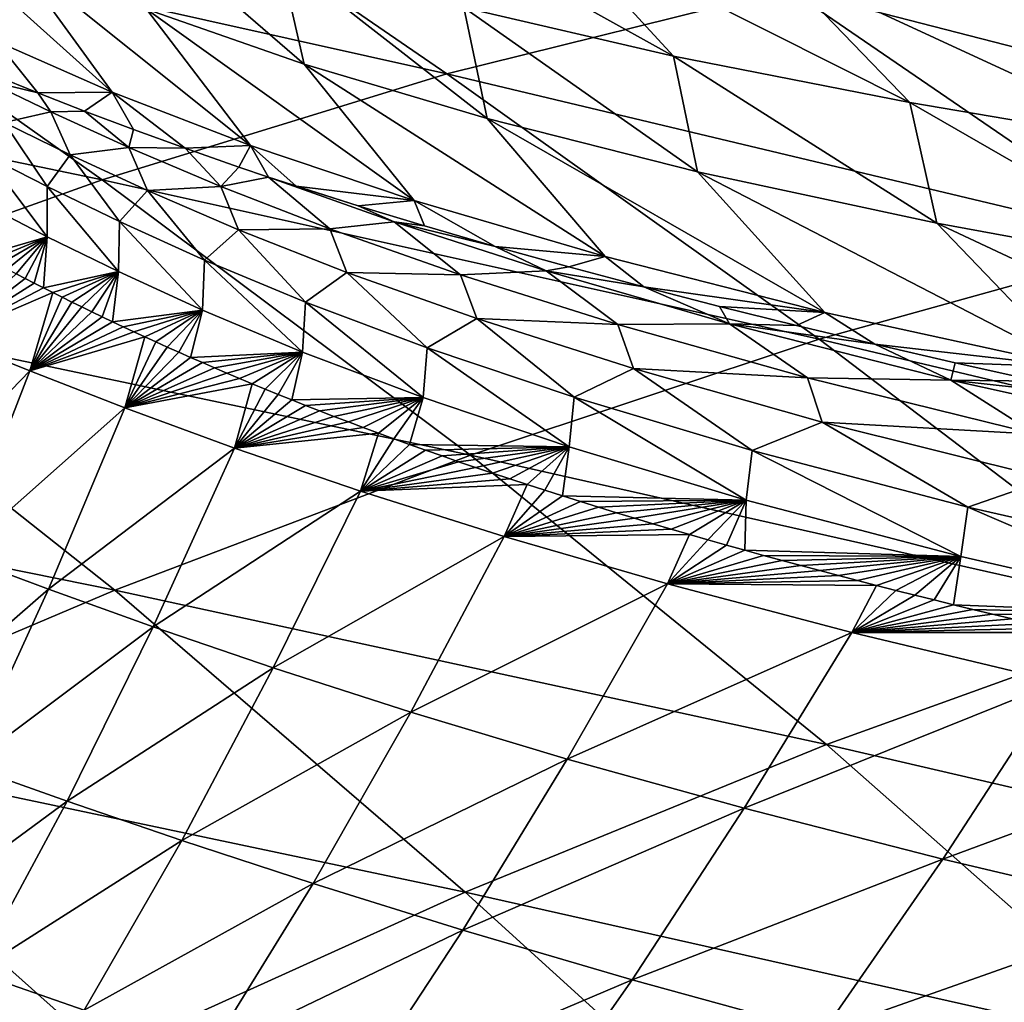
# Model space of a CAD drawing. Header units: metres. Extents: x -90 to 304, y -90 to 74.
# Tile 445 of 570: x 256.4 to 260.66, y 28.39 to 32.64. Entities that reach past the tile are written whole.
import ezdxf

# ---------------------------------------------------------------- set-up
doc = ezdxf.new("R2010")
doc.units = ezdxf.units.M
doc.layers.add('solid_21662050_350', color=7, linetype='CONTINUOUS')

msp = doc.modelspace()

# ---------------------------------------------------------------- linework, layer by layer
at = {"layer": 'solid_21662050_350'}
for points in [[(256.624573, 33.51952, 144.869492), (255.137238, 33.097023, 148.42337), (258.248627, 32.403126, 149.516922)], [(259.725464, 32.770447, 145.968475), (256.624573, 33.51952, 144.869492), (258.248627, 32.403126, 149.516922)], [(261.907654, 32.51458, 121.533318), (259.865326, 33.317924, 119.660309), (260.935669, 33.146633, 121.411659)], [(261.907654, 32.51458, 121.533318), (260.754364, 32.691769, 119.811539), (259.865326, 33.317924, 119.660309)], [(259.228333, 32.478851, 115.681511), (257.817352, 33.264442, 113.725601), (258.692963, 33.06303, 115.941826)], [(259.228333, 32.478851, 115.681511), (258.322357, 32.68972, 113.42984), (257.817352, 33.264442, 113.725601)], [(256.803284, 32.323799, 102.74913), (255.885849, 33.146973, 99.513298), (256.374573, 32.916107, 103.050789)], [(256.803284, 32.323799, 102.74913), (256.30191, 32.54335, 99.158417), (255.885849, 33.146973, 99.513298)], [(256.832642, 33.135559, 108.22168), (257.632294, 32.445168, 109.315048), (256.952148, 32.681572, 106.325462)], [(257.526154, 32.909378, 110.948578), (257.632294, 32.445168, 109.315048), (256.832642, 33.135559, 108.22168)], [(255.137238, 33.097023, 148.42337), (253.642624, 32.591885, 151.963242), (256.76001, 31.945253, 153.056793)], [(258.248627, 32.403126, 149.516922), (255.137238, 33.097023, 148.42337), (256.76001, 31.945253, 153.056793)], [(260.249512, 32.278675, 117.720764), (258.692963, 33.06303, 115.941826), (259.676544, 32.87318, 117.959671)], [(260.249512, 32.278675, 117.720764), (259.228333, 32.478851, 115.681511), (258.692963, 33.06303, 115.941826)], [(262.798248, 31.979845, 147.04039), (261.195404, 33.036594, 142.387131), (259.725464, 32.770447, 145.968475)], [(257.400452, 32.093689, 106.081009), (256.374573, 32.916107, 103.050789), (256.952148, 32.681572, 106.325462)], [(257.400452, 32.093689, 106.081009), (256.803284, 32.323799, 102.74913), (256.374573, 32.916107, 103.050789)], [(257.526154, 32.909378, 110.948578), (258.423065, 32.210049, 112.030136), (257.632294, 32.445168, 109.315048)], [(258.322357, 32.68972, 113.42984), (258.423065, 32.210049, 112.030136), (257.526154, 32.909378, 110.948578)], [(261.375366, 32.087639, 119.576279), (259.676544, 32.87318, 117.959671), (260.754364, 32.691769, 119.811539)], [(261.375366, 32.087639, 119.576279), (260.249512, 32.278675, 117.720764), (259.676544, 32.87318, 117.959671)], [(259.725464, 32.770447, 145.968475), (258.248627, 32.403126, 149.516922), (261.335632, 31.667189, 150.584259)], [(262.798248, 31.979845, 147.04039), (259.725464, 32.770447, 145.968475), (261.335632, 31.667189, 150.584259)], [(258.107513, 31.855585, 109.124641), (256.952148, 32.681572, 106.325462), (257.632294, 32.445168, 109.315048)], [(258.107513, 31.855585, 109.124641), (257.400452, 32.093689, 106.081009), (256.952148, 32.681572, 106.325462)], [(258.322357, 32.68972, 113.42984), (259.331818, 31.979588, 114.486343), (258.423065, 32.210049, 112.030136)], [(259.228333, 32.478851, 115.681511), (259.331818, 31.979588, 114.486343), (258.322357, 32.68972, 113.42984)], [(256.76001, 31.945253, 153.056793), (253.642624, 32.591885, 151.963242), (255.254562, 31.406464, 156.612473)], [(256.481628, 32.320866, 99.409218), (256.289581, 32.398277, 97.730988), (256.30191, 32.54335, 99.158417)], [(256.481628, 32.320866, 99.409218), (256.30191, 32.54335, 99.158417), (256.803284, 32.323799, 102.74913)], [(259.228333, 32.478851, 115.681511), (260.365784, 31.757143, 116.699303), (259.331818, 31.979588, 114.486343)], [(260.249512, 32.278675, 117.720764), (260.365784, 31.757143, 116.699303), (259.228333, 32.478851, 115.681511)], [(258.932587, 31.613546, 111.886215), (257.632294, 32.445168, 109.315048), (258.423065, 32.210049, 112.030136)], [(258.932587, 31.613546, 111.886215), (258.107513, 31.855585, 109.124641), (257.632294, 32.445168, 109.315048)], [(256.249847, 32.376537, 97.045349), (256.289581, 32.398277, 97.730988), (256.481628, 32.320866, 99.409218)], [(256.249847, 32.376537, 97.045349), (256.481628, 32.320866, 99.409218), (256.538544, 32.238209, 99.453064)], [(256.249847, 32.376537, 97.045349), (256.538544, 32.238209, 99.453064), (256.336273, 32.192818, 97.06588)], [(258.248627, 32.403126, 149.516922), (256.76001, 31.945253, 153.056793), (259.857269, 31.256712, 154.125763)], [(261.335632, 31.667189, 150.584259), (258.248627, 32.403126, 149.516922), (259.857269, 31.256712, 154.125763)], [(256.683502, 32.241898, 100.988281), (256.481628, 32.320866, 99.409218), (256.803284, 32.323799, 102.74913)], [(256.538544, 32.238209, 99.453064), (256.481628, 32.320866, 99.409218), (256.683502, 32.241898, 100.988281)], [(256.895569, 32.161797, 102.475693), (256.683502, 32.241898, 100.988281), (256.803284, 32.323799, 102.74913)], [(257.117859, 32.081047, 103.876205), (256.803284, 32.323799, 102.74913), (257.400452, 32.093689, 106.081009)], [(257.117859, 32.081047, 103.876205), (256.895569, 32.161797, 102.475693), (256.803284, 32.323799, 102.74913)], [(260.249512, 32.278675, 117.720764), (261.526001, 31.544733, 118.689209), (260.365784, 31.757143, 116.699303)], [(261.375366, 32.087639, 119.576279), (261.526001, 31.544733, 118.689209), (260.249512, 32.278675, 117.720764)], [(256.538544, 32.238209, 99.453064), (256.622192, 32.053116, 99.469856), (256.336273, 32.192818, 97.06588)], [(256.538544, 32.238209, 99.453064), (256.683502, 32.241898, 100.988281), (256.875427, 32.084961, 101.852104)], [(256.538544, 32.238209, 99.453064), (256.875427, 32.084961, 101.852104), (256.622192, 32.053116, 99.469856)], [(256.875427, 32.084961, 101.852104), (256.683502, 32.241898, 100.988281), (256.895569, 32.161797, 102.475693)], [(259.882568, 31.371962, 114.379868), (258.423065, 32.210049, 112.030136), (259.331818, 31.979588, 114.486343)], [(259.882568, 31.371962, 114.379868), (258.932587, 31.613546, 111.886215), (258.423065, 32.210049, 112.030136)], [(256.336273, 32.192818, 97.06588), (256.522736, 31.915302, 98.294182), (256.255585, 32.050919, 95.843643)], [(256.336273, 32.192818, 97.06588), (256.622192, 32.053116, 99.469856), (256.522736, 31.915302, 98.294182)], [(256.875427, 32.084961, 101.852104), (256.895569, 32.161797, 102.475693), (257.117859, 32.081047, 103.876205)], [(256.875427, 32.084961, 101.852104), (256.956116, 31.898512, 101.864868), (256.622192, 32.053116, 99.469856)], [(256.875427, 32.084961, 101.852104), (257.117859, 32.081047, 103.876205), (257.272003, 31.916542, 104.238876)], [(256.875427, 32.084961, 101.852104), (257.272003, 31.916542, 104.238876), (256.956116, 31.898512, 101.864868)], [(257.350983, 31.999954, 105.197731), (257.117859, 32.081047, 103.876205), (257.400452, 32.093689, 106.081009)], [(257.272003, 31.916542, 104.238876), (257.117859, 32.081047, 103.876205), (257.350983, 31.999954, 105.197731)], [(257.478821, 31.956989, 105.866692), (257.350983, 31.999954, 105.197731), (257.400452, 32.093689, 106.081009)], [(257.598541, 31.917673, 106.461098), (257.400452, 32.093689, 106.081009), (258.107513, 31.855585, 109.124641)], [(257.598541, 31.917673, 106.461098), (257.478821, 31.956989, 105.866692), (257.400452, 32.093689, 106.081009)], [(256.255585, 32.050919, 95.843643), (256.521942, 31.699228, 98.274788), (256.258514, 31.834801, 95.824791)], [(256.255585, 32.050919, 95.843643), (256.522736, 31.915302, 98.294182), (256.521942, 31.699228, 98.274788)], [(256.622192, 32.053116, 99.469856), (256.834595, 31.764402, 100.736679), (256.522736, 31.915302, 98.294182)], [(256.622192, 32.053116, 99.469856), (256.956116, 31.898512, 101.864868), (256.834595, 31.764402, 100.736679)], [(257.272003, 31.916542, 104.238876), (257.350983, 31.999954, 105.197731), (257.478821, 31.956989, 105.866692)], [(257.272003, 31.916542, 104.238876), (257.478821, 31.956989, 105.866692), (257.743225, 31.733374, 106.607979)], [(257.865326, 31.832949, 107.686249), (257.478821, 31.956989, 105.866692), (257.598541, 31.917673, 106.461098)], [(258.022095, 31.762739, 108.252769), (257.478821, 31.956989, 105.866692), (257.865326, 31.832949, 107.686249)], [(258.022095, 31.762739, 108.252769), (257.743225, 31.733374, 106.607979), (257.478821, 31.956989, 105.866692)], [(260.964172, 31.135218, 116.619713), (259.331818, 31.979588, 114.486343), (260.365784, 31.757143, 116.699303)], [(260.964172, 31.135218, 116.619713), (259.882568, 31.371962, 114.379868), (259.331818, 31.979588, 114.486343)], [(256.76001, 31.945253, 153.056793), (255.254562, 31.406464, 156.612473), (258.351746, 30.755468, 157.704346)], [(256.522736, 31.915302, 98.294182), (256.829773, 31.548435, 100.716843), (256.521942, 31.699228, 98.274788)], [(256.522736, 31.915302, 98.294182), (256.834595, 31.764402, 100.736679), (256.829773, 31.548435, 100.716843)], [(259.857269, 31.256712, 154.125763), (256.76001, 31.945253, 153.056793), (258.351746, 30.755468, 157.704346)], [(257.272003, 31.916542, 104.238876), (257.349518, 31.728794, 104.247261), (256.956116, 31.898512, 101.864868)], [(257.272003, 31.916542, 104.238876), (257.743225, 31.733374, 106.607979), (257.349518, 31.728794, 104.247261)], [(257.865326, 31.832949, 107.686249), (257.598541, 31.917673, 106.461098), (258.107513, 31.855585, 109.124641)], [(256.956116, 31.898512, 101.864868), (257.201996, 31.597948, 103.167953), (256.834595, 31.764402, 100.736679)], [(256.956116, 31.898512, 101.864868), (257.349518, 31.728794, 104.247261), (257.201996, 31.597948, 103.167953)], [(256.258514, 31.834801, 95.824791), (256.521942, 31.699228, 98.274788), (256.239594, 31.615854, 96.067833)], [(258.152832, 31.745689, 108.874908), (257.865326, 31.832949, 107.686249), (258.107513, 31.855585, 109.124641)], [(258.022095, 31.762739, 108.252769), (257.865326, 31.832949, 107.686249), (258.152832, 31.745689, 108.874908)], [(258.458466, 31.656933, 110.014168), (258.107513, 31.855585, 109.124641), (258.932587, 31.613546, 111.886215)], [(258.458466, 31.656933, 110.014168), (258.152832, 31.745689, 108.874908), (258.107513, 31.855585, 109.124641)], [(256.834595, 31.764402, 100.736679), (257.192932, 31.382153, 103.147858), (256.829773, 31.548435, 100.716843)], [(256.834595, 31.764402, 100.736679), (257.201996, 31.597948, 103.167953), (257.192932, 31.382153, 103.147858)], [(258.022095, 31.762739, 108.252769), (258.308136, 31.534958, 108.951759), (257.743225, 31.733374, 106.607979)], [(258.022095, 31.762739, 108.252769), (258.152832, 31.745689, 108.874908), (258.458466, 31.656933, 110.014168)], [(258.022095, 31.762739, 108.252769), (258.458466, 31.656933, 110.014168), (258.678162, 31.551311, 110.611565)], [(258.022095, 31.762739, 108.252769), (258.678162, 31.551311, 110.611565), (258.308136, 31.534958, 108.951759)], [(262.180145, 30.906818, 118.622978), (260.365784, 31.757143, 116.699303), (261.526001, 31.544733, 118.689209)], [(262.180145, 30.906818, 118.622978), (260.964172, 31.135218, 116.619713), (260.365784, 31.757143, 116.699303)], [(256.521942, 31.699228, 98.274788), (256.275818, 31.596827, 96.427094), (256.239594, 31.615854, 96.067833)], [(256.521942, 31.699228, 98.274788), (256.312653, 31.577595, 96.784058), (256.275818, 31.596827, 96.427094)], [(256.521942, 31.699228, 98.274788), (256.350037, 31.558174, 97.138535), (256.312653, 31.577595, 96.784058)], [(256.521942, 31.699228, 98.274788), (256.388, 31.538559, 97.490677), (256.350037, 31.558174, 97.138535)], [(256.521942, 31.699228, 98.274788), (256.426605, 31.518749, 97.840668), (256.388, 31.538559, 97.490677)], [(256.521942, 31.699228, 98.274788), (256.465851, 31.498734, 98.188652), (256.426605, 31.518749, 97.840668)], [(256.521942, 31.699228, 98.274788), (256.505737, 31.478523, 98.534546), (256.465851, 31.498734, 98.188652)], [(256.521942, 31.699228, 98.274788), (256.829773, 31.548435, 100.716843), (256.505737, 31.478523, 98.534546)], [(257.349518, 31.728794, 104.247261), (257.639069, 31.416059, 105.583237), (257.201996, 31.597948, 103.167953)], [(257.743225, 31.733374, 106.607979), (257.817505, 31.544443, 106.61158), (257.349518, 31.728794, 104.247261)], [(257.349518, 31.728794, 104.247261), (257.817505, 31.544443, 106.61158), (257.639069, 31.416059, 105.583237)], [(257.743225, 31.733374, 106.607979), (258.308136, 31.534958, 108.951759), (257.817505, 31.544443, 106.61158)], [(258.776398, 31.568487, 111.085342), (258.458466, 31.656933, 110.014168), (258.932587, 31.613546, 111.886215)], [(258.678162, 31.551311, 110.611565), (258.458466, 31.656933, 110.014168), (258.776398, 31.568487, 111.085342)], [(261.335632, 31.667189, 150.584259), (259.857269, 31.256712, 154.125763), (262.931366, 30.524939, 155.173447)], [(259.100037, 31.482065, 112.074852), (258.776398, 31.568487, 111.085342), (258.932587, 31.613546, 111.886215)], [(259.100037, 31.482065, 112.074852), (258.932587, 31.613546, 111.886215), (259.882568, 31.371962, 114.379868)], [(257.201996, 31.597948, 103.167953), (257.625641, 31.200499, 105.563171), (257.192932, 31.382153, 103.147858)], [(257.201996, 31.597948, 103.167953), (257.639069, 31.416059, 105.583237), (257.625641, 31.200499, 105.563171)], [(258.678162, 31.551311, 110.611565), (258.776398, 31.568487, 111.085342), (259.100037, 31.482065, 112.074852)], [(256.09137, 31.262115, 95.743408), (256.388, 31.538559, 97.490677), (256.426605, 31.518749, 97.840668)], [(256.829773, 31.548435, 100.716843), (256.546295, 31.458128, 98.878273), (256.505737, 31.478523, 98.534546)], [(256.829773, 31.548435, 100.716843), (256.587555, 31.437548, 99.219879), (256.546295, 31.458128, 98.878273)], [(256.829773, 31.548435, 100.716843), (256.629486, 31.416786, 99.55941), (256.587555, 31.437548, 99.219879)], [(256.829773, 31.548435, 100.716843), (256.67215, 31.395844, 99.896912), (256.629486, 31.416786, 99.55941)], [(256.829773, 31.548435, 100.716843), (256.715546, 31.374723, 100.232353), (256.67215, 31.395844, 99.896912)], [(256.829773, 31.548435, 100.716843), (256.759644, 31.353434, 100.565697), (256.715546, 31.374723, 100.232353)], [(256.829773, 31.548435, 100.716843), (256.804535, 31.331978, 100.896973), (256.759644, 31.353434, 100.565697)], [(256.829773, 31.548435, 100.716843), (257.192932, 31.382153, 103.147858), (256.804535, 31.331978, 100.896973)], [(257.817505, 31.544443, 106.61158), (258.164276, 31.219093, 107.975342), (257.639069, 31.416059, 105.583237)], [(257.817505, 31.544443, 106.61158), (258.379089, 31.344984, 108.949974), (258.164276, 31.219093, 107.975342)], [(258.308136, 31.534958, 108.951759), (258.379089, 31.344984, 108.949974), (257.817505, 31.544443, 106.61158)], [(258.678162, 31.551311, 110.611565), (258.98822, 31.320124, 111.258842), (258.308136, 31.534958, 108.951759)], [(258.308136, 31.534958, 108.951759), (258.98822, 31.320124, 111.258842), (258.379089, 31.344984, 108.949974)], [(258.678162, 31.551311, 110.611565), (259.100037, 31.482065, 112.074852), (259.470398, 31.322868, 112.922157)], [(258.678162, 31.551311, 110.611565), (259.470398, 31.322868, 112.922157), (258.98822, 31.320124, 111.258842)], [(256.09137, 31.262115, 95.743408), (256.426605, 31.518749, 97.840668), (256.465851, 31.498734, 98.188652)], [(256.09137, 31.262115, 95.743408), (256.465851, 31.498734, 98.188652), (256.505737, 31.478523, 98.534546)], [(256.09137, 31.262115, 95.743408), (256.505737, 31.478523, 98.534546), (256.546295, 31.458128, 98.878273)], [(256.447601, 31.119072, 98.985512), (256.09137, 31.262115, 95.743408), (256.546295, 31.458128, 98.878273)], [(256.447601, 31.119072, 98.985512), (256.546295, 31.458128, 98.878273), (256.587555, 31.437548, 99.219879)], [(259.427734, 31.397827, 112.988342), (259.100037, 31.482065, 112.074852), (259.882568, 31.371962, 114.379868)], [(259.470398, 31.322868, 112.922157), (259.100037, 31.482065, 112.074852), (259.427734, 31.397827, 112.988342)], [(255.254562, 31.406464, 156.612473), (253.730576, 30.795681, 160.197952), (256.814026, 30.171234, 161.342102)], [(258.351746, 30.755468, 157.704346), (255.254562, 31.406464, 156.612473), (256.814026, 30.171234, 161.342102)], [(256.447601, 31.119072, 98.985512), (256.587555, 31.437548, 99.219879), (256.629486, 31.416786, 99.55941)], [(256.447601, 31.119072, 98.985512), (256.629486, 31.416786, 99.55941), (256.67215, 31.395844, 99.896912)], [(257.639069, 31.416059, 105.583237), (258.146484, 31.003826, 107.95562), (257.625641, 31.200499, 105.563171)], [(257.639069, 31.416059, 105.583237), (258.164276, 31.219093, 107.975342), (258.146484, 31.003826, 107.95562)], [(259.759949, 31.315477, 113.83606), (259.427734, 31.397827, 112.988342), (259.882568, 31.371962, 114.379868)], [(259.470398, 31.322868, 112.922157), (259.427734, 31.397827, 112.988342), (259.759949, 31.315477, 113.83606)], [(256.447601, 31.119072, 98.985512), (256.67215, 31.395844, 99.896912), (256.715546, 31.374723, 100.232353)], [(256.447601, 31.119072, 98.985512), (256.715546, 31.374723, 100.232353), (256.759644, 31.353434, 100.565697)], [(257.192932, 31.382153, 103.147858), (256.850189, 31.31036, 101.226227), (256.804535, 31.331978, 100.896973)], [(257.192932, 31.382153, 103.147858), (256.896637, 31.288584, 101.553482), (256.850189, 31.31036, 101.226227)], [(257.192932, 31.382153, 103.147858), (256.943909, 31.266653, 101.878769), (256.896637, 31.288584, 101.553482)], [(257.192932, 31.382153, 103.147858), (256.992004, 31.244568, 102.202042), (256.943909, 31.266653, 101.878769)], [(257.192932, 31.382153, 103.147858), (257.040924, 31.222342, 102.523254), (256.992004, 31.244568, 102.202042)], [(257.192932, 31.382153, 103.147858), (257.090698, 31.199976, 102.842361), (257.040924, 31.222342, 102.523254)], [(257.192932, 31.382153, 103.147858), (257.141327, 31.177483, 103.159309), (257.090698, 31.199976, 102.842361)], [(257.192932, 31.382153, 103.147858), (257.625641, 31.200499, 105.563171), (257.141327, 31.177483, 103.159309)], [(260.098389, 31.234491, 114.629616), (259.759949, 31.315477, 113.83606), (259.882568, 31.371962, 114.379868)], [(260.098389, 31.234491, 114.629616), (259.882568, 31.371962, 114.379868), (260.964172, 31.135218, 116.619713)], [(256.447601, 31.119072, 98.985512), (256.759644, 31.353434, 100.565697), (256.804535, 31.331978, 100.896973)], [(256.447601, 31.119072, 98.985512), (256.804535, 31.331978, 100.896973), (256.850189, 31.31036, 101.226227)], [(258.379089, 31.344984, 108.949974), (258.799377, 31.005732, 110.333969), (258.164276, 31.219093, 107.975342)], [(258.379089, 31.344984, 108.949974), (259.055695, 31.129292, 111.251068), (258.799377, 31.005732, 110.333969)], [(258.98822, 31.320124, 111.258842), (259.055695, 31.129292, 111.251068), (258.379089, 31.344984, 108.949974)], [(259.470398, 31.322868, 112.922157), (259.807739, 31.089363, 113.512665), (258.98822, 31.320124, 111.258842)], [(258.98822, 31.320124, 111.258842), (259.807739, 31.089363, 113.512665), (259.055695, 31.129292, 111.251068)], [(259.470398, 31.322868, 112.922157), (259.759949, 31.315477, 113.83606), (260.098389, 31.234491, 114.629616)], [(259.470398, 31.322868, 112.922157), (260.098389, 31.234491, 114.629616), (260.4263, 31.079369, 115.162468)], [(259.470398, 31.322868, 112.922157), (260.4263, 31.079369, 115.162468), (259.807739, 31.089363, 113.512665)], [(256.447601, 31.119072, 98.985512), (256.850189, 31.31036, 101.226227), (256.896637, 31.288584, 101.553482)], [(256.447601, 31.119072, 98.985512), (256.896637, 31.288584, 101.553482), (256.943909, 31.266653, 101.878769)], [(255.798065, 30.448887, 95.621964), (256.09137, 31.262115, 95.743408), (256.447601, 31.119072, 98.985512)], [(256.85849, 30.959555, 102.021942), (256.447601, 31.119072, 98.985512), (256.943909, 31.266653, 101.878769)], [(256.85849, 30.959555, 102.021942), (256.943909, 31.266653, 101.878769), (256.992004, 31.244568, 102.202042)], [(256.85849, 30.959555, 102.021942), (256.992004, 31.244568, 102.202042), (257.040924, 31.222342, 102.523254)], [(259.857269, 31.256712, 154.125763), (258.351746, 30.755468, 157.704346), (261.431305, 30.06138, 158.772659)], [(262.931366, 30.524939, 155.173447), (259.857269, 31.256712, 154.125763), (261.431305, 30.06138, 158.772659)], [(260.445068, 31.154566, 115.37886), (260.098389, 31.234491, 114.629616), (260.964172, 31.135218, 116.619713)], [(260.4263, 31.079369, 115.162468), (260.098389, 31.234491, 114.629616), (260.445068, 31.154566, 115.37886)], [(256.85849, 30.959555, 102.021942), (257.040924, 31.222342, 102.523254), (257.090698, 31.199976, 102.842361)], [(256.85849, 30.959555, 102.021942), (257.090698, 31.199976, 102.842361), (257.141327, 31.177483, 103.159309)], [(257.625641, 31.200499, 105.563171), (257.19281, 31.154875, 103.47403), (257.141327, 31.177483, 103.159309)], [(257.625641, 31.200499, 105.563171), (257.245178, 31.132156, 103.786545), (257.19281, 31.154875, 103.47403)], [(257.625641, 31.200499, 105.563171), (257.298462, 31.109325, 104.096931), (257.245178, 31.132156, 103.786545)], [(257.625641, 31.200499, 105.563171), (257.352661, 31.086378, 104.405281), (257.298462, 31.109325, 104.096931)], [(257.625641, 31.200499, 105.563171), (257.407867, 31.063313, 104.711655), (257.352661, 31.086378, 104.405281)], [(257.625641, 31.200499, 105.563171), (257.463989, 31.040155, 105.01577), (257.407867, 31.063313, 104.711655)], [(257.625641, 31.200499, 105.563171), (257.521027, 31.016922, 105.317574), (257.463989, 31.040155, 105.01577)], [(257.625641, 31.200499, 105.563171), (257.579132, 30.993582, 105.617455), (257.521027, 31.016922, 105.317574)], [(257.625641, 31.200499, 105.563171), (258.146484, 31.003826, 107.95562), (257.579132, 30.993582, 105.617455)], [(258.164276, 31.219093, 107.975342), (258.777283, 30.790812, 110.314896), (258.146484, 31.003826, 107.95562)], [(258.164276, 31.219093, 107.975342), (258.799377, 31.005732, 110.333969), (258.777283, 30.790812, 110.314896)], [(256.85849, 30.959555, 102.021942), (257.141327, 31.177483, 103.159309), (257.19281, 31.154875, 103.47403)], [(256.85849, 30.959555, 102.021942), (257.19281, 31.154875, 103.47403), (257.245178, 31.132156, 103.786545)], [(260.4263, 31.079369, 115.162468), (260.445068, 31.154566, 115.37886), (260.802185, 31.075483, 116.092316)], [(260.802185, 31.075483, 116.092316), (260.445068, 31.154566, 115.37886), (260.964172, 31.135218, 116.619713)], [(256.137421, 30.321741, 98.843086), (255.798065, 30.448887, 95.621964), (256.447601, 31.119072, 98.985512)], [(256.137421, 30.321741, 98.843086), (256.447601, 31.119072, 98.985512), (256.85849, 30.959555, 102.021942)], [(256.85849, 30.959555, 102.021942), (257.245178, 31.132156, 103.786545), (257.298462, 31.109325, 104.096931)], [(256.85849, 30.959555, 102.021942), (257.298462, 31.109325, 104.096931), (257.352661, 31.086378, 104.405281)], [(259.055695, 31.129292, 111.251068), (259.568787, 30.775774, 112.644142), (258.799377, 31.005732, 110.333969)], [(259.055695, 31.129292, 111.251068), (259.871582, 30.897923, 113.498314), (259.568787, 30.775774, 112.644142)], [(259.807739, 31.089363, 113.512665), (259.871582, 30.897923, 113.498314), (259.055695, 31.129292, 111.251068)], [(256.85849, 30.959555, 102.021942), (257.352661, 31.086378, 104.405281), (257.407867, 31.063313, 104.711655)], [(257.33194, 30.785679, 104.853294), (256.85849, 30.959555, 102.021942), (257.407867, 31.063313, 104.711655)], [(257.33194, 30.785679, 104.853294), (257.407867, 31.063313, 104.711655), (257.463989, 31.040155, 105.01577)], [(259.807739, 31.089363, 113.512665), (260.793427, 30.845308, 115.68998), (259.871582, 30.897923, 113.498314)], [(260.4263, 31.079369, 115.162468), (260.793427, 30.845308, 115.68998), (259.807739, 31.089363, 113.512665)], [(260.4263, 31.079369, 115.162468), (260.802185, 31.075483, 116.092316), (261.172546, 30.997099, 116.777832)], [(260.4263, 31.079369, 115.162468), (261.172546, 30.997099, 116.777832), (261.573578, 30.825857, 117.302437)], [(260.4263, 31.079369, 115.162468), (261.573578, 30.825857, 117.302437), (260.793427, 30.845308, 115.68998)], [(257.33194, 30.785679, 104.853294), (257.463989, 31.040155, 105.01577), (257.521027, 31.016922, 105.317574)], [(257.33194, 30.785679, 104.853294), (257.521027, 31.016922, 105.317574), (257.579132, 30.993582, 105.617455)], [(257.33194, 30.785679, 104.853294), (257.579132, 30.993582, 105.617455), (257.638367, 30.970106, 105.91581)], [(258.146484, 31.003826, 107.95562), (257.638367, 30.970106, 105.91581), (257.579132, 30.993582, 105.617455)], [(258.146484, 31.003826, 107.95562), (257.698822, 30.946459, 106.21302), (257.638367, 30.970106, 105.91581)], [(258.146484, 31.003826, 107.95562), (257.76059, 30.922623, 106.509262), (257.698822, 30.946459, 106.21302)], [(258.146484, 31.003826, 107.95562), (257.823639, 30.898615, 106.804245), (257.76059, 30.922623, 106.509262)], [(258.146484, 31.003826, 107.95562), (257.88797, 30.87446, 107.097702), (257.823639, 30.898615, 106.804245)], [(258.146484, 31.003826, 107.95562), (257.953491, 30.85018, 107.389381), (257.88797, 30.87446, 107.097702)], [(258.146484, 31.003826, 107.95562), (258.020203, 30.825796, 107.679001), (257.953491, 30.85018, 107.389381)], [(258.146484, 31.003826, 107.95562), (258.088226, 30.801275, 107.966972), (258.020203, 30.825796, 107.679001)], [(258.146484, 31.003826, 107.95562), (258.777283, 30.790812, 110.314896), (258.088226, 30.801275, 107.966972)], [(258.799377, 31.005732, 110.333969), (259.542664, 30.561203, 112.626297), (258.777283, 30.790812, 110.314896)], [(258.799377, 31.005732, 110.333969), (259.568787, 30.775774, 112.644142), (259.542664, 30.561203, 112.626297)], [(256.528656, 30.175983, 101.861816), (256.137421, 30.321741, 98.843086), (256.85849, 30.959555, 102.021942)], [(256.528656, 30.175983, 101.861816), (256.85849, 30.959555, 102.021942), (257.33194, 30.785679, 104.853294)], [(257.33194, 30.785679, 104.853294), (257.638367, 30.970106, 105.91581), (257.698822, 30.946459, 106.21302)], [(257.33194, 30.785679, 104.853294), (257.698822, 30.946459, 106.21302), (257.76059, 30.922623, 106.509262)], [(257.33194, 30.785679, 104.853294), (257.76059, 30.922623, 106.509262), (257.823639, 30.898615, 106.804245)], [(257.33194, 30.785679, 104.853294), (257.823639, 30.898615, 106.804245), (257.88797, 30.87446, 107.097702)], [(259.871582, 30.897923, 113.498314), (260.500122, 30.531069, 114.884407), (259.568787, 30.775774, 112.644142)], [(259.871582, 30.897923, 113.498314), (260.853485, 30.653522, 115.668549), (260.500122, 30.531069, 114.884407)], [(260.793427, 30.845308, 115.68998), (260.853485, 30.653522, 115.668549), (259.871582, 30.897923, 113.498314)], [(257.33194, 30.785679, 104.853294), (257.88797, 30.87446, 107.097702), (257.953491, 30.85018, 107.389381)], [(257.875824, 30.599562, 107.480186), (257.33194, 30.785679, 104.853294), (257.953491, 30.85018, 107.389381)], [(257.875824, 30.599562, 107.480186), (257.953491, 30.85018, 107.389381), (258.020203, 30.825796, 107.679001)], [(257.875824, 30.599562, 107.480186), (258.020203, 30.825796, 107.679001), (258.088226, 30.801275, 107.966972)], [(256.814026, 30.171234, 161.342102), (253.730576, 30.795681, 160.197952), (255.261887, 29.514341, 164.999756)], [(256.979797, 30.013363, 104.67968), (256.528656, 30.175983, 101.861816), (257.33194, 30.785679, 104.853294)], [(256.979797, 30.013363, 104.67968), (257.33194, 30.785679, 104.853294), (257.875824, 30.599562, 107.480186)], [(257.875824, 30.599562, 107.480186), (258.088226, 30.801275, 107.966972), (258.157623, 30.776594, 108.253517)], [(257.875824, 30.599562, 107.480186), (258.157623, 30.776594, 108.253517), (258.228271, 30.751818, 108.537941)], [(258.777283, 30.790812, 110.314896), (258.157623, 30.776594, 108.253517), (258.088226, 30.801275, 107.966972)], [(258.777283, 30.790812, 110.314896), (258.228271, 30.751818, 108.537941), (258.157623, 30.776594, 108.253517)], [(258.777283, 30.790812, 110.314896), (258.299957, 30.727009, 108.819527), (258.228271, 30.751818, 108.537941)], [(258.777283, 30.790812, 110.314896), (258.372528, 30.702234, 109.097572), (258.299957, 30.727009, 108.819527)], [(258.777283, 30.790812, 110.314896), (258.446014, 30.677477, 109.372345), (258.372528, 30.702234, 109.097572)], [(258.777283, 30.790812, 110.314896), (258.52063, 30.652685, 109.64447), (258.446014, 30.677477, 109.372345)], [(258.777283, 30.790812, 110.314896), (258.59613, 30.627924, 109.913284), (258.52063, 30.652685, 109.64447)], [(258.777283, 30.790812, 110.314896), (258.672363, 30.603262, 110.178131), (258.59613, 30.627924, 109.913284)], [(258.777283, 30.790812, 110.314896), (258.749084, 30.578768, 110.438339), (258.672363, 30.603262, 110.178131)], [(258.777283, 30.790812, 110.314896), (259.542664, 30.561203, 112.626297), (258.749084, 30.578768, 110.438339)], [(259.568787, 30.775774, 112.644142), (260.470581, 30.316776, 114.868538), (259.542664, 30.561203, 112.626297)], [(259.568787, 30.775774, 112.644142), (260.500122, 30.531069, 114.884407), (260.470581, 30.316776, 114.868538)], [(258.351746, 30.755468, 157.704346), (256.814026, 30.171234, 161.342102), (259.889313, 29.504627, 162.449295)], [(257.875824, 30.599562, 107.480186), (258.228271, 30.751818, 108.537941), (258.299957, 30.727009, 108.819527)], [(257.875824, 30.599562, 107.480186), (258.299957, 30.727009, 108.819527), (258.372528, 30.702234, 109.097572)], [(261.431305, 30.06138, 158.772659), (258.351746, 30.755468, 157.704346), (259.889313, 29.504627, 162.449295)], [(257.875824, 30.599562, 107.480186), (258.372528, 30.702234, 109.097572), (258.446014, 30.677477, 109.372345)], [(257.875824, 30.599562, 107.480186), (258.446014, 30.677477, 109.372345), (258.52063, 30.652685, 109.64447)], [(257.875824, 30.599562, 107.480186), (258.52063, 30.652685, 109.64447), (258.59613, 30.627924, 109.913284)], [(260.853485, 30.653522, 115.668549), (261.621826, 30.27619, 117.026093), (260.500122, 30.531069, 114.884407)], [(257.498749, 29.835636, 107.298233), (256.979797, 30.013363, 104.67968), (257.875824, 30.599562, 107.480186)], [(257.498749, 29.835636, 107.298233), (257.875824, 30.599562, 107.480186), (258.497498, 30.403349, 109.9058)], [(258.497498, 30.403349, 109.9058), (257.875824, 30.599562, 107.480186), (258.59613, 30.627924, 109.913284)], [(258.497498, 30.403349, 109.9058), (258.59613, 30.627924, 109.913284), (258.672363, 30.603262, 110.178131)], [(258.497498, 30.403349, 109.9058), (258.672363, 30.603262, 110.178131), (258.749084, 30.578768, 110.438339)], [(258.497498, 30.403349, 109.9058), (258.749084, 30.578768, 110.438339), (258.826233, 30.554457, 110.693871)], [(258.497498, 30.403349, 109.9058), (258.826233, 30.554457, 110.693871), (258.903931, 30.530293, 110.945259)], [(259.542664, 30.561203, 112.626297), (258.826233, 30.554457, 110.693871), (258.749084, 30.578768, 110.438339)], [(259.542664, 30.561203, 112.626297), (258.903931, 30.530293, 110.945259), (258.826233, 30.554457, 110.693871)], [(259.542664, 30.561203, 112.626297), (258.982117, 30.506294, 111.19236), (258.903931, 30.530293, 110.945259)], [(259.542664, 30.561203, 112.626297), (259.060669, 30.482485, 111.435066), (258.982117, 30.506294, 111.19236)], [(259.542664, 30.561203, 112.626297), (259.139557, 30.458887, 111.673233), (259.060669, 30.482485, 111.435066)], [(259.542664, 30.561203, 112.626297), (259.218628, 30.435537, 111.906616), (259.139557, 30.458887, 111.673233)], [(259.542664, 30.561203, 112.626297), (259.297791, 30.412443, 112.135239), (259.218628, 30.435537, 111.906616)], [(259.542664, 30.561203, 112.626297), (259.377167, 30.389578, 112.359497), (259.297791, 30.412443, 112.135239)], [(259.542664, 30.561203, 112.626297), (259.456879, 30.366909, 112.579803), (259.377167, 30.389578, 112.359497)], [(259.542664, 30.561203, 112.626297), (259.536957, 30.3444, 112.796577), (259.456879, 30.366909, 112.579803)], [(259.542664, 30.561203, 112.626297), (260.470581, 30.316776, 114.868538), (259.536957, 30.3444, 112.796577)], [(258.497498, 30.403349, 109.9058), (258.903931, 30.530293, 110.945259), (258.982117, 30.506294, 111.19236)], [(258.497498, 30.403349, 109.9058), (258.982117, 30.506294, 111.19236), (259.060669, 30.482485, 111.435066)], [(260.500122, 30.531069, 114.884407), (261.589783, 30.061975, 117.013329), (260.470581, 30.316776, 114.868538)], [(260.500122, 30.531069, 114.884407), (261.621826, 30.27619, 117.026093), (261.589783, 30.061975, 117.013329)], [(258.497498, 30.403349, 109.9058), (259.060669, 30.482485, 111.435066), (259.139557, 30.458887, 111.673233)], [(258.497498, 30.403349, 109.9058), (259.139557, 30.458887, 111.673233), (259.218628, 30.435537, 111.906616)], [(258.497498, 30.403349, 109.9058), (259.218628, 30.435537, 111.906616), (259.297791, 30.412443, 112.135239)], [(258.093109, 29.644577, 109.721428), (257.498749, 29.835636, 107.298233), (258.497498, 30.403349, 109.9058)], [(258.093109, 29.644577, 109.721428), (258.497498, 30.403349, 109.9058), (259.203247, 30.199266, 112.139915)], [(259.203247, 30.199266, 112.139915), (258.497498, 30.403349, 109.9058), (259.297791, 30.412443, 112.135239)], [(259.203247, 30.199266, 112.139915), (259.297791, 30.412443, 112.135239), (259.377167, 30.389578, 112.359497)], [(259.203247, 30.199266, 112.139915), (259.377167, 30.389578, 112.359497), (259.456879, 30.366909, 112.579803)], [(259.203247, 30.199266, 112.139915), (259.456879, 30.366909, 112.579803), (259.536957, 30.3444, 112.796577)], [(259.203247, 30.199266, 112.139915), (259.536957, 30.3444, 112.796577), (259.617432, 30.322065, 113.009773)], [(260.470581, 30.316776, 114.868538), (259.617432, 30.322065, 113.009773), (259.536957, 30.3444, 112.796577)], [(255.805283, 29.546139, 98.696526), (256.137421, 30.321741, 98.843086), (256.528656, 30.175983, 101.861816)], [(259.203247, 30.199266, 112.139915), (259.617432, 30.322065, 113.009773), (259.69809, 30.299955, 113.218979)], [(259.203247, 30.199266, 112.139915), (259.69809, 30.299955, 113.218979), (259.778961, 30.278049, 113.424507)], [(260.470581, 30.316776, 114.868538), (259.69809, 30.299955, 113.218979), (259.617432, 30.322065, 113.009773)], [(260.470581, 30.316776, 114.868538), (259.778961, 30.278049, 113.424507), (259.69809, 30.299955, 113.218979)], [(260.470581, 30.316776, 114.868538), (259.860168, 30.256319, 113.626686), (259.778961, 30.278049, 113.424507)], [(260.470581, 30.316776, 114.868538), (259.941803, 30.234741, 113.825829), (259.860168, 30.256319, 113.626686)], [(260.470581, 30.316776, 114.868538), (260.023804, 30.213322, 114.021919), (259.941803, 30.234741, 113.825829)], [(260.470581, 30.316776, 114.868538), (260.106018, 30.192106, 114.2146), (260.023804, 30.213322, 114.021919)], [(260.470581, 30.316776, 114.868538), (260.188507, 30.171074, 114.404152), (260.106018, 30.192106, 114.2146)], [(260.470581, 30.316776, 114.868538), (260.271332, 30.150202, 114.590851), (260.188507, 30.171074, 114.404152)], [(260.470581, 30.316776, 114.868538), (260.354645, 30.129461, 114.774986), (260.271332, 30.150202, 114.590851)], [(260.470581, 30.316776, 114.868538), (260.438354, 30.10887, 114.956474), (260.354645, 30.129461, 114.774986)], [(260.470581, 30.316776, 114.868538), (261.589783, 30.061975, 117.013329), (260.438354, 30.10887, 114.956474)], [(259.203247, 30.199266, 112.139915), (259.778961, 30.278049, 113.424507), (259.860168, 30.256319, 113.626686)], [(259.203247, 30.199266, 112.139915), (259.860168, 30.256319, 113.626686), (259.941803, 30.234741, 113.825829)], [(259.203247, 30.199266, 112.139915), (259.941803, 30.234741, 113.825829), (260.023804, 30.213322, 114.021919)], [(259.203247, 30.199266, 112.139915), (260.023804, 30.213322, 114.021919), (260.106018, 30.192106, 114.2146)], [(256.814026, 30.171234, 161.342102), (255.261887, 29.514341, 164.999756), (258.327789, 28.86758, 166.153275)], [(256.178375, 29.412909, 101.696999), (255.805283, 29.546139, 98.696526), (256.528656, 30.175983, 101.861816)], [(256.178375, 29.412909, 101.696999), (256.528656, 30.175983, 101.861816), (256.979797, 30.013363, 104.67968)], [(259.889313, 29.504627, 162.449295), (256.814026, 30.171234, 161.342102), (258.327789, 28.86758, 166.153275)], [(258.769226, 29.442028, 111.959457), (258.093109, 29.644577, 109.721428), (259.203247, 30.199266, 112.139915)], [(258.769226, 29.442028, 111.959457), (259.203247, 30.199266, 112.139915), (259.999146, 29.989557, 114.193413)], [(259.999146, 29.989557, 114.193413), (259.203247, 30.199266, 112.139915), (260.106018, 30.192106, 114.2146)], [(259.999146, 29.989557, 114.193413), (260.106018, 30.192106, 114.2146), (260.188507, 30.171074, 114.404152)], [(259.999146, 29.989557, 114.193413), (260.188507, 30.171074, 114.404152), (260.271332, 30.150202, 114.590851)], [(259.999146, 29.989557, 114.193413), (260.271332, 30.150202, 114.590851), (260.354645, 30.129461, 114.774986)], [(259.999146, 29.989557, 114.193413), (260.354645, 30.129461, 114.774986), (260.438354, 30.10887, 114.956474)], [(259.999146, 29.989557, 114.193413), (260.438354, 30.10887, 114.956474), (260.522278, 30.08847, 115.134941)], [(259.999146, 29.989557, 114.193413), (260.522278, 30.08847, 115.134941), (260.606537, 30.068232, 115.310776)], [(261.589783, 30.061975, 117.013329), (260.522278, 30.08847, 115.134941), (260.438354, 30.10887, 114.956474)], [(261.589783, 30.061975, 117.013329), (260.606537, 30.068232, 115.310776), (260.522278, 30.08847, 115.134941)], [(261.431305, 30.06138, 158.772659), (259.889313, 29.504627, 162.449295), (262.954651, 28.794249, 163.516174)], [(259.999146, 29.989557, 114.193413), (260.606537, 30.068232, 115.310776), (260.691284, 30.048115, 115.484352)], [(259.999146, 29.989557, 114.193413), (260.691284, 30.048115, 115.484352), (260.776733, 30.02808, 115.656067)], [(261.589783, 30.061975, 117.013329), (260.691284, 30.048115, 115.484352), (260.606537, 30.068232, 115.310776)], [(256.608459, 29.260578, 104.500984), (256.178375, 29.412909, 101.696999), (256.979797, 30.013363, 104.67968)], [(256.608459, 29.260578, 104.500984), (256.979797, 30.013363, 104.67968), (257.498749, 29.835636, 107.298233)], [(259.999146, 29.989557, 114.193413), (260.776733, 30.02808, 115.656067), (260.862854, 30.008139, 115.82592)], [(259.999146, 29.989557, 114.193413), (260.862854, 30.008139, 115.82592), (260.949341, 29.988352, 115.993408)], [(259.533386, 29.229839, 114.023537), (258.769226, 29.442028, 111.959457), (259.999146, 29.989557, 114.193413)], [(259.533386, 29.229839, 114.023537), (259.999146, 29.989557, 114.193413), (260.891174, 29.776461, 116.077141)], [(260.891174, 29.776461, 116.077141), (259.999146, 29.989557, 114.193413), (260.949341, 29.988352, 115.993408)], [(257.103577, 29.090532, 107.111), (256.608459, 29.260578, 104.500984), (257.498749, 29.835636, 107.298233)], [(257.103577, 29.090532, 107.111), (257.498749, 29.835636, 107.298233), (258.093109, 29.644577, 109.721428)], [(260.391785, 29.009863, 115.924835), (259.533386, 29.229839, 114.023537), (260.891174, 29.776461, 116.077141)], [(260.391785, 29.009863, 115.924835), (260.891174, 29.776461, 116.077141), (261.882996, 29.561668, 117.803688)], [(257.671204, 28.904171, 109.531792), (257.103577, 29.090532, 107.111), (258.093109, 29.644577, 109.721428)], [(257.671204, 28.904171, 109.531792), (258.093109, 29.644577, 109.721428), (258.769226, 29.442028, 111.959457)], [(261.348328, 28.783411, 117.676201), (260.391785, 29.009863, 115.924835), (261.882996, 29.561668, 117.803688)], [(255.261887, 29.514341, 164.999756), (253.718018, 28.795691, 168.62439), (256.775696, 28.164646, 169.817566)], [(258.327789, 28.86758, 166.153275), (255.261887, 29.514341, 164.999756), (256.775696, 28.164646, 169.817566)], [(259.889313, 29.504627, 162.449295), (258.327789, 28.86758, 166.153275), (261.394653, 28.177771, 167.245102)], [(262.954651, 28.794249, 163.516174), (259.889313, 29.504627, 162.449295), (261.394653, 28.177771, 167.245102)], [(258.317871, 28.702938, 111.773956), (257.671204, 28.904171, 109.531792), (258.769226, 29.442028, 111.959457)], [(258.317871, 28.702938, 111.773956), (258.769226, 29.442028, 111.959457), (259.533386, 29.229839, 114.023537)], [(255.800629, 28.665283, 101.530724), (256.178375, 29.412909, 101.696999), (256.608459, 29.260578, 104.500984)], [(256.209961, 28.521444, 104.320755), (255.800629, 28.665283, 101.530724), (256.608459, 29.260578, 104.500984)], [(256.209961, 28.521444, 104.320755), (256.608459, 29.260578, 104.500984), (257.103577, 29.090532, 107.111)], [(259.049866, 28.488285, 113.849022), (258.317871, 28.702938, 111.773956), (259.533386, 29.229839, 114.023537)], [(259.049866, 28.488285, 113.849022), (259.533386, 29.229839, 114.023537), (260.391785, 29.009863, 115.924835)], [(256.681396, 28.357695, 106.922256), (256.209961, 28.521444, 104.320755), (257.103577, 29.090532, 107.111)], [(256.681396, 28.357695, 106.922256), (257.103577, 29.090532, 107.111), (257.671204, 28.904171, 109.531792)], [(259.873474, 28.261665, 115.768501), (259.049866, 28.488285, 113.849022), (260.391785, 29.009863, 115.924835)], [(259.873474, 28.261665, 115.768501), (260.391785, 29.009863, 115.924835), (261.348328, 28.783411, 117.676201)], [(257.222412, 28.175108, 109.340775), (256.681396, 28.357695, 106.922256), (257.671204, 28.904171, 109.531792)], [(257.222412, 28.175108, 109.340775), (257.671204, 28.904171, 109.531792), (258.317871, 28.702938, 111.773956)], [(258.327789, 28.86758, 166.153275), (256.775696, 28.164646, 169.817566), (259.84314, 27.489944, 170.930527)], [(261.394653, 28.177771, 167.245102), (258.327789, 28.86758, 166.153275), (259.84314, 27.489944, 170.930527)], [(256.775696, 28.164646, 169.817566), (253.718018, 28.795691, 168.62439), (255.261551, 27.41033, 173.374863)], [(260.792725, 28.02401, 117.545479), (259.873474, 28.261665, 115.768501), (261.348328, 28.783411, 117.676201)], [(257.839569, 27.974781, 111.58728), (257.222412, 28.175108, 109.340775), (258.317871, 28.702938, 111.773956)], [(257.839569, 27.974781, 111.58728), (258.317871, 28.702938, 111.773956), (259.049866, 28.488285, 113.849022)], [(255.781769, 27.795403, 104.140579), (256.209961, 28.521444, 104.320755), (256.681396, 28.357695, 106.922256)], [(258.539154, 27.757822, 113.673607), (257.839569, 27.974781, 111.58728), (259.049866, 28.488285, 113.849022)], [(258.539154, 27.757822, 113.673607), (259.049866, 28.488285, 113.849022), (259.873474, 28.261665, 115.768501)]]:
    msp.add_3dface(points, dxfattribs=at)

doc.saveas('drawing.dxf')
